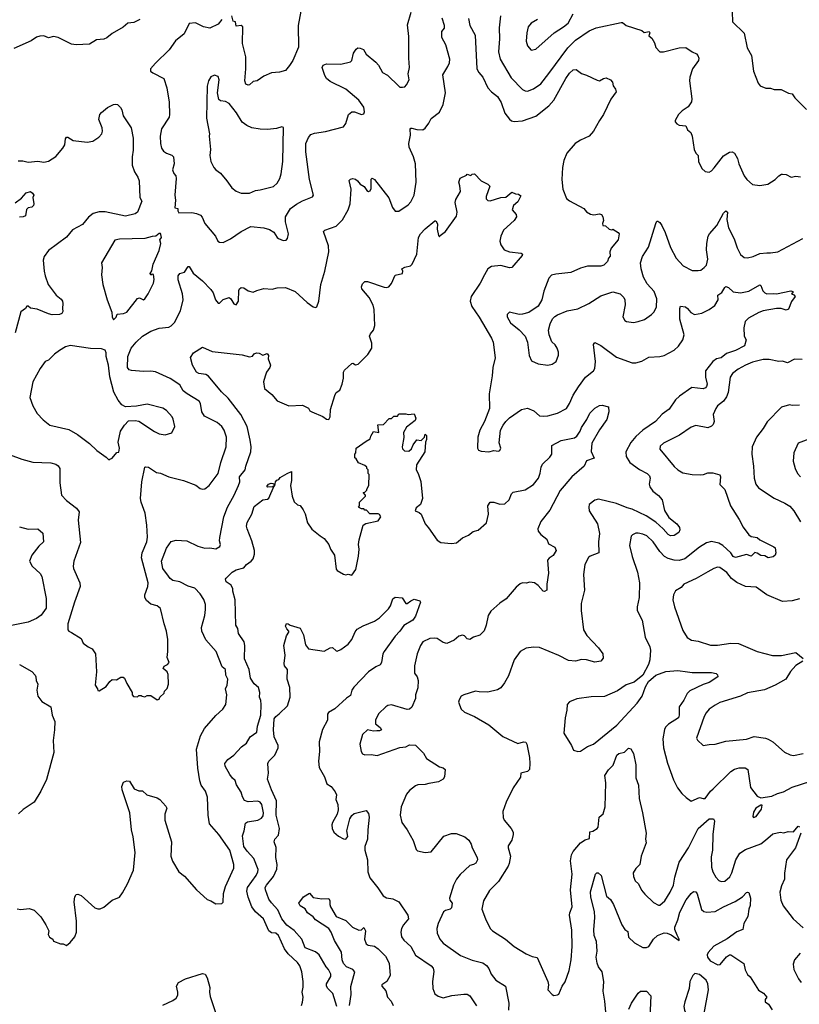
# Model space of a CAD drawing. Extents: x 1771496 to 1971148, y 471553 to 643630.
# Tile 397 of 656: x 1897135 to 1903614, y 552025 to 560203. Entities that reach past the tile are written whole.
import ezdxf

# ---------------------------------------------------------------- set-up
doc = ezdxf.new("R2010")
doc.units = 0

msp = doc.modelspace()

# ---------------------------------------------------------------- linework, layer by layer
at = {"layer": '0CON10XD'}
for points in [[(1898816.2, 560205), (1898783.6, 560166.4), (1898715, 560134), (1898662.7, 560142.7), (1898596.4, 560176.4), (1898545, 560172.5), (1898502, 560085), (1898431.5, 560028.5), (1898377.8, 559952.2), (1898265, 559843.3), (1898223.8, 559795), (1898223.3, 559775), (1898241.2, 559761.2), (1898333.3, 559715), (1898357.9, 559637.9), (1898378.3, 559518.3), (1898381.4, 559415), (1898378.6, 559395), (1898313.7, 559296.3), (1898303.3, 559235), (1898305.6, 559175), (1898312.9, 559135), (1898331.1, 559111.1), (1898355, 559094.3), (1898398.5, 559078.5), (1898413, 559063), (1898420, 559005), (1898406, 558955), (1898416.9, 558926.9), (1898431.9, 558905), (1898436.5, 558885), (1898424.4, 558745), (1898430, 558705), (1898425, 558640), (1898450, 558635), (1898450, 558615), (1898458.3, 558598.3), (1898565, 558602.5), (1898605, 558594), (1898638.3, 558578.3), (1898652.4, 558562.4), (1898675, 558510), (1898763.8, 558405), (1898782, 558365), (1898795, 558354.3), (1898825, 558351.4), (1898888.3, 558381.7), (1898975, 558443.3), (1899055.6, 558485.6), (1899165, 558473.8), (1899211.7, 558461.7), (1899248.3, 558438.3), (1899274.4, 558394.4), (1899286.2, 558385), (1899325, 558369.4), (1899349.1, 558370.9), (1899362, 558385), (1899370, 558425), (1899343.6, 558523.6), (1899344.6, 558565.4), (1899386.2, 558633.8), (1899435, 558670.6), (1899485, 558698.6), (1899568.3, 558731.7), (1899577.5, 558745), (1899544.3, 558875), (1899514.6, 559105), (1899512.2, 559175), (1899535, 559226), (1899555, 559248.6), (1899585, 559260.6), (1899676.6, 559273.4), (1899825, 559312.5), (1899845, 559340), (1899869.2, 559415), (1899895, 559438.8), (1899918.3, 559438.3), (1899975, 559416.7), (1899995, 559422.5), (1900000.7, 559439.3), (1899995.6, 559475.6), (1899955, 559536.2), (1899846.2, 559625), (1899715, 559690.8), (1899686.2, 559715), (1899670.9, 559740.9), (1899648, 559805), (1899656.7, 559825), (1899685, 559837.5), (1899805, 559834.2), (1899885, 559852), (1899896.8, 559863.2), (1899910, 559925), (1899931.3, 559958.7), (1899945, 559970), (1899965, 559968), (1899991.2, 559955), (1900016.1, 559916.1), (1900095, 559850), (1900116, 559825), (1900150, 559765), (1900193.4, 559743.4), (1900285, 559651.2), (1900295, 559644), (1900317.7, 559642.3), (1900335, 559646.2), (1900349.1, 559660.9), (1900372, 559705), (1900364.2, 559754.2), (1900375.8, 559805.8), (1900369.4, 559885), (1900370, 560065), (1900358.3, 560161.7), (1900390, 560265)], [(1899471.2, 560275), (1899450.8, 560155), (1899452.5, 559975), (1899404.3, 559865), (1899378.5, 559821.5), (1899345, 559781.2), (1899295, 559768.8), (1899227.7, 559762.3), (1899165, 559733.3), (1899110, 559695), (1899075, 559690), (1899045, 559661.2), (1899035, 559658.8), (1899015, 559666.7), (1899005.8, 559695), (1899015.6, 559795), (1899015.7, 559895), (1898987.8, 560005), (1898990, 560145), (1898975, 560155.8), (1898935, 560150), (1898930, 560185), (1898910.7, 560190.7), (1898897.5, 560235)], [(1901438, 560205), (1901386.6, 560173.4), (1901362, 560145), (1901349.4, 560095), (1901344.2, 560025), (1901356.2, 559985), (1901385, 559951.2), (1901425, 559958.8), (1901578, 560095), (1901655, 560143.1), (1901694.2, 560175), (1901735, 560250.8)], [(1903055, 560268.8), (1903058.8, 560185), (1903155, 560092.5), (1903180.7, 559970.7), (1903218, 559905), (1903233.3, 559775), (1903272.5, 559675), (1903290, 559655), (1903335, 559633.3), (1903375, 559633.3), (1903405, 559623.3), (1903463, 559623), (1903475, 559617.5), (1903525, 559593.3), (1903556.1, 559586.1), (1903577.5, 559555), (1903675, 559457.5)], [(1897055, 556588.8), (1897154.2, 556554.2), (1897245, 556528), (1897395, 556522.4), (1897435, 556510), (1897456.2, 556496.2), (1897468.2, 556475), (1897470, 556355), (1897482.5, 556255), (1897525, 556210), (1897606.6, 556146.6), (1897630, 556115), (1897620.5, 556045), (1897639.5, 555860.5), (1897585.6, 555705), (1897580, 555665), (1897582.9, 555645), (1897634.3, 555525), (1897638.6, 555495), (1897590.6, 555365), (1897535.8, 555185), (1897536.1, 555136.1), (1897543.9, 555123.9), (1897565, 555113.8), (1897645, 555062.5), (1897662.5, 555025), (1897705, 554992.7), (1897738, 554978), (1897766.6, 554936.6), (1897774.2, 554785), (1897763.6, 554676.4), (1897782.5, 554645), (1897785, 554630), (1897795, 554627.5), (1897855, 554663.3), (1897885, 554706.7), (1897905, 554722.5), (1897939.3, 554720.7), (1897975, 554742.5), (1897995, 554742.5), (1898007.5, 554735), (1898025, 554690), (1898070, 554615), (1898070, 554595), (1898081.7, 554581.7), (1898115, 554580), (1898125, 554590), (1898145, 554590), (1898153, 554583), (1898175, 554580), (1898195, 554590), (1898225, 554590), (1898277, 554553), (1898295, 554560), (1898300, 554575), (1898335, 554610), (1898340, 554625), (1898361.7, 554648.3), (1898372.5, 554685), (1898370, 554765), (1898361.2, 554785), (1898326.7, 554815), (1898336.1, 554833.9), (1898365, 554846.7), (1898376.7, 554865), (1898360, 554905), (1898366.7, 554955), (1898366.2, 555055), (1898356.7, 555125), (1898335.8, 555185), (1898305, 555312.5), (1898276.7, 555335), (1898225, 555347.1), (1898188.9, 555378.9), (1898175.5, 555405), (1898175.5, 555425), (1898200, 555495), (1898203.3, 555525), (1898148.1, 555731.9), (1898154.1, 555775.9), (1898191.5, 555865), (1898197.7, 555905), (1898192.7, 556005), (1898178.3, 556105), (1898144.7, 556195), (1898139.7, 556225), (1898149.7, 556365), (1898174.5, 556485.5), (1898185, 556490), (1898205, 556486.5), (1898271.2, 556441.2), (1898305, 556436), (1898375.9, 556405.9), (1898495.7, 556375.7), (1898597.9, 556337.9), (1898635, 556310), (1898655, 556303.3), (1898673.8, 556306.2), (1898711.2, 556335), (1898785.6, 556435), (1898805.6, 556525), (1898851.9, 556655), (1898854.4, 556735), (1898835.6, 556795), (1898815.6, 556825), (1898777.7, 556857.7), (1898670.3, 556910.3), (1898648.9, 556945), (1898638.1, 557015), (1898627.1, 557035), (1898525.8, 557095), (1898495, 557121.4), (1898465, 557168.9), (1898385, 557224.2), (1898265, 557278.1), (1898225, 557284.3), (1898165, 557281.4), (1898065, 557288.6), (1898045, 557296.2), (1898030, 557315), (1898033.1, 557405), (1898061.8, 557475), (1898104.7, 557525.3), (1898155, 557574.4), (1898225, 557616.5), (1898295, 557641.1), (1898375, 557648.1), (1898395, 557659.2), (1898422.6, 557687.4), (1898471.4, 557785), (1898494.2, 557875), (1898489.4, 557925), (1898453.5, 558043.5), (1898452, 558075), (1898465.8, 558094.2), (1898505, 558106.7), (1898535, 558152.5), (1898545, 558152.5), (1898576.8, 558096.8), (1898653.7, 558033.7), (1898723.4, 557963.4), (1898743.6, 557933.6), (1898762.5, 557875), (1898785, 557848), (1898795, 557850), (1898825, 557878.1), (1898875, 557894.4), (1898891.4, 557885), (1898915, 557842.5), (1898935, 557834), (1898954.3, 557865.7), (1898955.9, 557954.1), (1898961.7, 557968.3), (1898975, 557978.8), (1898997.5, 557975), (1899035, 557952), (1899075, 557938.8), (1899107.5, 557955), (1899165, 557971.2), (1899233.9, 557966.1), (1899274.1, 557975.9), (1899345, 557979.2), (1899425.8, 557945.8), (1899523.3, 557855), (1899575, 557817.5), (1899595, 557812.5), (1899605, 557817.5), (1899621.2, 557865), (1899637.5, 558005), (1899672.5, 558115), (1899704.1, 558275.9), (1899701.4, 558325), (1899660, 558445), (1899672.5, 558455), (1899765, 558488.1), (1899818.3, 558541.7), (1899865.3, 558624.7), (1899881.2, 558675), (1899890, 558795), (1899873.5, 558866.5), (1899885, 558880), (1899905, 558883.3), (1899925, 558878.9), (1899941.4, 558865), (1899965, 558836.2), (1899996.8, 558816.8), (1900020, 558785), (1900035, 558776.7), (1900047.5, 558782.5), (1900055, 558800), (1900055, 558877.5), (1900065, 558888), (1900085, 558876), (1900203.6, 558723.6), (1900232.2, 558642.2), (1900255, 558613.8), (1900285, 558614.2), (1900364, 558665), (1900385, 558691.2), (1900413.4, 558746.6), (1900429.5, 558855), (1900424.5, 559005), (1900408.9, 559065), (1900372.2, 559145), (1900370.6, 559175), (1900384.2, 559245), (1900380, 559295), (1900385, 559302.5), (1900395, 559303.3), (1900435, 559291.2), (1900485, 559287.5), (1900506.4, 559303.6), (1900536.7, 559345), (1900555, 559382.5), (1900624.1, 559435.9), (1900655, 559497.5), (1900673.3, 559595), (1900653.1, 559745), (1900694.5, 559815), (1900706.4, 559845), (1900709.6, 559875), (1900675.5, 559995.5), (1900644, 560055), (1900644.3, 560105.7), (1900665.9, 560134.1), (1900666.1, 560153.9), (1900647.5, 560215)], [(1898133.3, 560205), (1898085, 560180.8), (1898034.5, 560175.5), (1897995, 560140.8), (1897905, 560088), (1897858.3, 560051.7), (1897835, 560042.5), (1897775, 560035.8), (1897715, 559999.2), (1897605, 559994.4), (1897565, 560000.6), (1897455, 560054.2), (1897415, 560062.5), (1897375, 560054), (1897335, 560068), (1897303, 560067), (1897275, 560057.5), (1897231.7, 560028.3), (1897086.6, 559963.4)], [(1900866.2, 560213.8), (1900876, 560155), (1900920, 560075), (1900935.4, 559795), (1900950, 559765), (1900985, 559727.1), (1901026, 559636), (1901056.7, 559605)], [(1901130, 560235), (1901119.1, 560135), (1901123.1, 560045), (1901115.5, 559935), (1901128.9, 559875), (1901219.8, 559719.8), (1901315, 559622.5), (1901335, 559611.4), (1901355, 559610), (1901405, 559629.4), (1901465, 559671.4), (1901534.1, 559755.9), (1901690.7, 559969.3), (1901755, 560034.1), (1901869.2, 560110.8), (1901925, 560134.5), (1902135, 560180.8), (1902145, 560180), (1902174.7, 560154.7), (1902305, 560112.5), (1902325, 560096.7), (1902367.5, 560105), (1902372.5, 560095), (1902365, 560070), (1902390, 560050), (1902411.5, 560011.5), (1902421.2, 559971.2), (1902455, 559937.1), (1902485, 559936.4), (1902615, 559969.4), (1902671.7, 559971.7), (1902723.3, 559935), (1902758.7, 559918.7), (1902772, 559905), (1902780, 559885), (1902776.7, 559865), (1902725.7, 559795), (1902705.6, 559725), (1902703.1, 559695), (1902722.5, 559545), (1902718.8, 559521.2), (1902689.7, 559480.3), (1902640, 559445), (1902610, 559415), (1902582.5, 559365), (1902582.5, 559355), (1902597, 559337), (1902615, 559327.5), (1902670.7, 559320.7), (1902685, 559287.5), (1902713.3, 559265), (1902723.3, 559235), (1902740, 559125), (1902753.9, 559093.9), (1902772.5, 559075), (1902776.1, 559026.1), (1902805, 558967.5), (1902831.7, 558941.7), (1902865, 558936.7), (1902885, 558946.7), (1902907.8, 558972.2), (1902985, 559072.5), (1903035, 559104.3), (1903056.8, 559106.8), (1903075.5, 559095.5), (1903100.7, 559050.7), (1903113.1, 559005), (1903156, 558905), (1903178.8, 558875), (1903225, 558834), (1903285, 558826), (1903352.3, 558837.7), (1903413, 558877), (1903445, 558906.7), (1903465, 558920), (1903475, 558920), (1903505, 558916.7), (1903546.4, 558896.4), (1903585, 558903.8), (1903625, 558898)], [(1901056.7, 559605), (1901106.2, 559565), (1901135.3, 559515.3), (1901166.1, 559426.1), (1901205, 559377.5), (1901223.7, 559363.7), (1901245, 559357.8), (1901315, 559363.3), (1901425, 559401.9), (1901532.6, 559487.4), (1901573.5, 559535), (1901674.2, 559715.8), (1901705, 559759.2), (1901735, 559786.2), (1901759.3, 559789.3), (1901805, 559756.2), (1901845, 559743.3), (1901935, 559700), (1901955, 559696.7), (1901987.5, 559715), (1902009.5, 559719.5), (1902044, 559704), (1902061.2, 559685), (1902067.5, 559655), (1902087.5, 559625), (1902092.5, 559605), (1902047.3, 559542.7), (1901987.1, 559415), (1901954.5, 559365.5), (1901903.6, 559276.4), (1901867.5, 559235), (1901795, 559202.9), (1901751.2, 559175), (1901681.4, 559095), (1901658, 559035), (1901647.5, 558975), (1901640.8, 558875), (1901648.6, 558795), (1901679.3, 558719.3), (1901705, 558697.5), (1901822.5, 558635), (1901845, 558607.5), (1901878.3, 558588.3), (1901906.7, 558583.3), (1901955, 558590), (1901970, 558585), (1901982.5, 558565), (1901987.5, 558535), (1901978.3, 558511.7), (1901982.5, 558495), (1902005, 558490), (1902035, 558463.3), (1902055, 558457.5), (1902065, 558462.5), (1902110, 558435), (1902117.5, 558425), (1902110, 558375), (1902050, 558305), (1902040, 558275), (1902041.7, 558238.3), (1902028.3, 558221.7), (1902020, 558195), (1901990, 558165), (1901965, 558156.7), (1901855, 558156.2), (1901795, 558138.8), (1901715, 558104), (1901590.7, 558090.7), (1901555, 558080), (1901534.1, 558055.9), (1901491.2, 557948.8), (1901473.8, 557875), (1901445, 557822.5), (1901367.7, 557772.3), (1901315, 557756.2), (1901285, 557753.8), (1901205, 557772.5), (1901187.5, 557755), (1901186.7, 557735), (1901215, 557686.2), (1901287.6, 557627.6), (1901335.8, 557575), (1901354.2, 557525), (1901370, 557415), (1901388.3, 557368.3), (1901445, 557344), (1901525, 557334.2), (1901559.1, 557340.9), (1901595, 557363.3), (1901614.2, 557415.8), (1901613, 557443), (1901602, 557475), (1901585, 557503.3), (1901558.6, 557528.6), (1901536, 557585), (1901531.2, 557625), (1901542.7, 557677.3), (1901562.7, 557717.3), (1901582.7, 557737.3), (1901605, 557752), (1901683.8, 557783.8), (1901775, 557801.4), (1901866.2, 557845), (1901965, 557909.2), (1902065, 557941.4), (1902125, 557925.8), (1902156, 557895), (1902164, 557875), (1902166, 557835), (1902148.8, 557735), (1902163.3, 557705), (1902177.5, 557695), (1902235, 557688), (1902275, 557695.8), (1902326.8, 557713.2), (1902386.2, 557755), (1902406, 557775), (1902427.5, 557815), (1902429.2, 557885), (1902407.5, 557945), (1902350, 558010), (1902320.8, 558065), (1902299.2, 558135), (1902293.8, 558185), (1902312.5, 558237.5), (1902361.2, 558315), (1902420.8, 558509.2), (1902430, 558530), (1902439.3, 558529.3), (1902455, 558520), (1902472, 558495), (1902500.8, 558435), (1902545, 558310), (1902591.3, 558221.3), (1902649.5, 558159.5), (1902725, 558121.2), (1902775, 558118.8), (1902795, 558123.8), (1902825, 558143.8), (1902842, 558165), (1902853.1, 558215), (1902842.6, 558292.6), (1902844.5, 558345.5), (1902857.8, 558405), (1902867.1, 558425), (1902928.1, 558495), (1902985, 558596), (1903005, 558616), (1903017.5, 558605), (1903011.1, 558545), (1903024.5, 558475), (1903071.7, 558381.7), (1903097.4, 558307.4), (1903125, 558253.8), (1903155, 558228), (1903185, 558224), (1903230, 558235), (1903285, 558261.9), (1903345, 558266.5), (1903375, 558265.5), (1903435, 558275.6), (1903644.4, 558385.6)], [(1898975, 558761.4), (1899045, 558762.7), (1899095, 558785.5), (1899135, 558790), (1899245, 558818.1), (1899274.3, 558845), (1899296, 558884), (1899307.8, 558922.2), (1899321.1, 559025), (1899328.8, 559308.8), (1899313.6, 559313.6), (1899269.7, 559300.3), (1899195, 559291.1), (1899135, 559292.9), (1899065, 559305.5), (1899023.9, 559323.9), (1898985, 559351.4), (1898938.5, 559428.5), (1898876, 559506), (1898845, 559522.6), (1898805, 559530.6), (1898791.3, 559541.3), (1898780, 559595), (1898793.5, 559703.5), (1898785, 559732), (1898755, 559742.5), (1898725, 559730), (1898704.2, 559695), (1898692.3, 559652.3), (1898688.1, 559385), (1898714, 559255), (1898710.8, 559235), (1898720.6, 559125), (1898715.6, 559075.6), (1898724.2, 559024.2), (1898750, 558975), (1898766.7, 558955), (1898805, 558928), (1898858, 558865), (1898897, 558807), (1898935, 558780), (1898975, 558761.4)], [(1897121.7, 559031.7), (1897160.7, 559030.7), (1897205, 559018.8), (1897285, 559027.5), (1897335, 559020), (1897375, 559028.9), (1897435, 559066), (1897492.9, 559137.1), (1897510, 559165), (1897516, 559214), (1897525, 559228.8), (1897535, 559228.8), (1897578.8, 559198.8), (1897695, 559186.9), (1897743.3, 559195), (1897792.8, 559227.2), (1897817.5, 559255), (1897823, 559277), (1897820, 559305), (1897794.4, 559375), (1897800.8, 559415), (1897815, 559433.8), (1897865, 559474.2), (1897915, 559498.6), (1897935, 559502), (1897948.6, 559498.6), (1897974.1, 559474.1), (1897984.1, 559454.1), (1897994, 559405), (1898061.4, 559305), (1898079.1, 559219.1), (1898078.3, 559118.3), (1898068.8, 559065), (1898070.8, 558995), (1898088.3, 558938.3), (1898117.5, 558895), (1898128.8, 558865), (1898133.3, 558725), (1898150, 558695), (1898114.3, 558605.7), (1898095, 558590.8), (1898015, 558571.4), (1897846.8, 558606.8), (1897795, 558607.1), (1897746.4, 558593.6), (1897706.8, 558563.2), (1897656.9, 558503.1), (1897575, 558456.7), (1897525, 558395.8), (1897373.8, 558285), (1897340, 558235), (1897331.2, 558205), (1897340, 558115), (1897346.7, 558075), (1897373, 558003), (1897439.4, 557915), (1897481.3, 557881.3), (1897492, 557865), (1897493.8, 557845), (1897490, 557805), (1897495, 557780), (1897485, 557763.3), (1897465.9, 557754.1), (1897405, 557752.9), (1897375, 557759.4), (1897279.3, 557799.3), (1897225, 557808), (1897205, 557822.5), (1897195, 557822.5), (1897182.5, 557805), (1897145, 557777.5), (1897097.3, 557602.7)], [(1898404.5, 553214.5), (1898456.7, 553125), (1898505, 553090), (1898604.1, 552974.1), (1898693.3, 552895), (1898725, 552883.8), (1898765, 552858), (1898815, 552861.2), (1898825.9, 552874.1), (1898830, 552945), (1898845.9, 553004.1), (1898915.5, 553154.5), (1898914.2, 553185), (1898881.9, 553305), (1898789.2, 553435), (1898712.5, 553525), (1898702.5, 553595), (1898696.4, 553746.4), (1898678.6, 553795), (1898644.3, 553845), (1898631.3, 553881.3), (1898615.7, 553985), (1898605.8, 554144.2), (1898639.2, 554255), (1898670, 554315), (1898765, 554423.8), (1898823.8, 554475), (1898848.8, 554515), (1898858, 554595), (1898846, 554645), (1898859.2, 554675), (1898865.8, 554725), (1898849.7, 554759.7), (1898846.2, 554806.2), (1898818.8, 554828.8), (1898768, 554955), (1898683.4, 555053.4), (1898647.9, 555125), (1898645.4, 555155), (1898674.3, 555255), (1898680, 555305), (1898679.2, 555345), (1898665, 555386.7), (1898634, 555435), (1898590.5, 555480.5), (1898535, 555497.5), (1898465, 555532.9), (1898406.7, 555545), (1898385, 555562), (1898372.2, 555582.2), (1898324.4, 555645), (1898313.1, 555705), (1898355, 555813.8), (1898395, 555869.6), (1898435, 555880), (1898525, 555875.6), (1898615, 555830.6), (1898675, 555814.5), (1898715.5, 555815.5), (1898765, 555807.1), (1898797.5, 555827.5), (1898804.2, 555845), (1898796.7, 555875), (1898797.6, 555902.4), (1898832.5, 556075), (1898862.5, 556155), (1898917.1, 556252.9), (1898954.5, 556335), (1898963.5, 556365), (1898962.2, 556405), (1899009.5, 556465), (1899013.5, 556495), (1899056.4, 556615), (1899058.5, 556655), (1899050.5, 556710.5), (1899024.6, 556825), (1898973.6, 556923.6), (1898869.2, 557059.2), (1898812.6, 557112.6), (1898705, 557242.5), (1898683.3, 557255), (1898625, 557264.4), (1898604.2, 557275), (1898571.4, 557335), (1898553.6, 557396.4), (1898580, 557435), (1898655, 557482.5), (1898735.8, 557445.8), (1898985, 557420), (1899045, 557402), (1899070.7, 557409.3), (1899085, 557426.7), (1899103.6, 557436.4), (1899125, 557433.3), (1899155, 557416.7), (1899191.7, 557431.7), (1899202.5, 557415), (1899200, 557385), (1899218.8, 557335), (1899213.8, 557315), (1899186, 557275), (1899175, 557242.5), (1899161.2, 557195), (1899168.8, 557138.8), (1899229.7, 557089.7), (1899275, 557036.2), (1899373, 556997), (1899485, 557000), (1899535, 556976.2), (1899547.5, 556955), (1899562.5, 556945), (1899655, 556906.7), (1899685, 556883.8), (1899705, 556883.3), (1899715.8, 556905), (1899718.1, 556965), (1899755, 557082.5), (1899764.2, 557105.8), (1899796.2, 557125), (1899815.8, 557175), (1899825.7, 557224.3), (1899825.7, 557274.3), (1899835, 557293.3), (1899895, 557346.7), (1899905, 557350), (1899927, 557337), (1899947.3, 557342.7), (1900028.3, 557421.7), (1900062, 557475), (1900062.9, 557515), (1900042.5, 557575), (1900050.8, 557595), (1900076.9, 557625), (1900086.2, 557663.8), (1900081.2, 557795), (1900072, 557832), (1900039.5, 557895), (1899978.8, 557968.8), (1899975.4, 557985), (1899985, 558008.9), (1900005, 558027.5), (1900025, 558029.4), (1900165, 557981.2), (1900185, 557978.8), (1900202.5, 557985), (1900225, 558013.3), (1900255, 558080), (1900316.1, 558093.9), (1900320, 558115), (1900312.5, 558135), (1900335, 558147.5), (1900382.5, 558157.5), (1900397, 558173), (1900435.8, 558255), (1900448.5, 558395), (1900465.6, 558425), (1900505, 558465.7), (1900585, 558531.2), (1900595, 558533.3), (1900607.3, 558507.3), (1900604.3, 558464.3), (1900615, 558410), (1900625, 558400), (1900630, 558410), (1900675, 558444.3), (1900765, 558570), (1900770, 558605), (1900754.5, 558685), (1900761.2, 558708.8), (1900798.6, 558775), (1900792.4, 558822.4), (1900786, 558855), (1900795, 558887.5), (1900848.3, 558911.7), (1900855, 558920), (1900885, 558910), (1900895, 558920), (1900915, 558922.5), (1900970, 558865), (1901027, 558837), (1901041.7, 558821.7), (1901011.2, 558735), (1901012.5, 558715), (1901025, 558702.5), (1901045, 558700), (1901135, 558726), (1901175, 558728.8), (1901225, 558770), (1901255, 558757.5), (1901280, 558755), (1901299.3, 558739.3), (1901275, 558690), (1901239.3, 558660.7), (1901227.5, 558625), (1901260, 558585), (1901263.8, 558565), (1901244, 558535), (1901155, 558454), (1901132.5, 558405), (1901126.5, 558365), (1901132.8, 558332.8), (1901162.8, 558292.8), (1901205, 558274.4), (1901304, 558264), (1901313.3, 558255), (1901310, 558245), (1901224.2, 558145.8), (1901205, 558142.9), (1901135, 558161.5), (1901055.5, 558154.5), (1901025, 558132.5), (1900997.3, 558082.7), (1900963.3, 558015), (1900887.1, 557905), (1900879.2, 557865), (1900891.7, 557821.7), (1900952.9, 557732.9), (1901056.6, 557556.6), (1901070, 557525), (1901085.7, 557395), (1901068.6, 557315), (1901063.1, 557245), (1901037.1, 557095), (1901038.6, 556975), (1900999.2, 556865), (1900958.1, 556795), (1900942.5, 556735), (1900941.2, 556645), (1900948.3, 556628.3), (1900969.3, 556619.3), (1901035, 556612.5), (1901075, 556623.8), (1901115, 556618.8), (1901126.7, 556625), (1901133.3, 556645), (1901119.2, 556689.2), (1901132, 556795), (1901153.4, 556836.6), (1901175, 556866.2), (1901206.7, 556895), (1901305, 556965.8), (1901355, 556976.7), (1901407.5, 556955), (1901454.1, 556914.1), (1901485, 556911.2), (1901525, 556914), (1901605, 556934.3), (1901680, 556975), (1901705.4, 557014.6), (1901735.6, 557085), (1901779.2, 557155), (1901836.7, 557235), (1901904, 557286), (1901914, 557305), (1901921.4, 557365), (1901904.2, 557505.8), (1901915, 557523.3), (1901965, 557497.5), (1902095, 557400), (1902224.3, 557354.3), (1902255.8, 557354.2), (1902305, 557365.8), (1902365, 557400.6), (1902455, 557406.7), (1902490, 557415), (1902575, 557459.4), (1902609.1, 557490.9), (1902647.3, 557545), (1902657.5, 557585), (1902622.1, 557715), (1902620.6, 557805), (1902627.1, 557822.9), (1902667.6, 557817.6), (1902685.4, 557805.4), (1902712.2, 557772.2), (1902744.5, 557754.5), (1902805, 557764.5), (1902865, 557795.6), (1902910.9, 557829.1), (1902939.2, 557875), (1902937.5, 557915), (1902971.7, 557938.3), (1902995, 557980), (1903005, 557986.7), (1903025, 557980), (1903065, 557944), (1903125, 557935.8), (1903195, 557949.2), (1903285, 558000), (1903295.8, 557995.8), (1903312.1, 557952.1), (1903326.7, 557935), (1903345, 557927.1), (1903398.9, 557928.9), (1903425, 557926.9), (1903545, 557950), (1903560, 557945), (1903560, 557935), (1903550, 557925), (1903568.3, 557918.3), (1903580, 557905), (1903548.8, 557861.2), (1903525, 557797.5), (1903505, 557791.2), (1903464.3, 557804.3), (1903425.7, 557805.7), (1903315, 557785.6), (1903277.6, 557772.4), (1903191.2, 557725), (1903164.3, 557695), (1903154, 557645), (1903155.8, 557575), (1903172.5, 557545), (1903160, 557495), (1903083.8, 557455), (1903008.3, 557431.7), (1902965, 557395.7), (1902925, 557385.7), (1902895.7, 557365), (1902834.6, 557285.4), (1902833.8, 557235), (1902847.5, 557175), (1902844.4, 557155.6), (1902835.8, 557144.2), (1902815, 557138), (1902722, 557148), (1902617.5, 557077.5), (1902584.4, 557045), (1902533.1, 556966.9), (1902475, 556925.6), (1902420, 556865), (1902315.3, 556794.7), (1902255, 556741.9), (1902215, 556690.8), (1902171.9, 556615), (1902174.5, 556574.5), (1902204.7, 556524.7), (1902285, 556468.1), (1902348.8, 556435), (1902368.8, 556415), (1902374, 556395), (1902365.7, 556345), (1902371.7, 556321.7), (1902396.2, 556286.2), (1902445, 556251.9), (1902475.6, 556215), (1902495, 556126.7), (1902528.7, 556068.7), (1902597.5, 556015), (1902617.5, 555985), (1902622.5, 555965), (1902612.5, 555945), (1902575, 555918), (1902545, 555916), (1902525, 555928), (1902484.1, 555974.1), (1902421.7, 556028.3), (1902342.9, 556082.9), (1902226.4, 556136.4), (1902185, 556147.3), (1902095.7, 556184.3), (1901945, 556219.2), (1901915, 556211.2), (1901868.8, 556175), (1901863.8, 556155), (1901868.8, 556125), (1901936.8, 556016.8), (1901954.2, 555935), (1901944.3, 555865), (1901948.8, 555775), (1901875, 555745.8), (1901862, 555735), (1901833.2, 555676.8), (1901820, 555595), (1901828.6, 555465), (1901800.8, 555355), (1901801.4, 555295), (1901821.4, 555135), (1901847.6, 555087.6), (1901945.8, 554985), (1901981.2, 554935), (1901985, 554900), (1901965, 554876.2), (1901914.3, 554865.7), (1901845, 554885.7), (1901805, 554890), (1901755, 554876), (1901695, 554879.2), (1901615, 554923.1), (1901455, 554987.5), (1901405, 554990.8), (1901345, 554983.3), (1901295, 554956.2), (1901243.4, 554886.6), (1901197.2, 554752.8), (1901165.4, 554694.6), (1901135, 554654.2), (1901105, 554638), (1901025, 554616.7), (1900955, 554618.8), (1900923.3, 554626.7), (1900825, 554596.2), (1900805, 554583.3), (1900787.1, 554555), (1900783.1, 554535), (1900805, 554476.7), (1900831.7, 554451.7), (1900915, 554415.8), (1901035.5, 554345.5), (1901150.3, 554250.3), (1901275, 554192), (1901323.6, 554203.6), (1901340.7, 554200.7), (1901350, 554185), (1901370.8, 554075), (1901376.1, 554023.9), (1901372.5, 553975), (1901355, 553958.8), (1901301.2, 553945), (1901297.7, 553912.3), (1901235, 553823.3), (1901178, 553705), (1901151.2, 553625), (1901152, 553575), (1901162, 553555), (1901220, 553485), (1901236, 553455), (1901237.5, 553435), (1901225, 553386.7), (1901195, 553340), (1901194.3, 553325), (1901214.4, 553255), (1901202.7, 553195), (1901195, 553172), (1901114.5, 553045.5), (1901038.7, 552971.3), (1900990, 552885), (1900975.8, 552815), (1901006.2, 552735), (1901046.2, 552655), (1901065.7, 552635.7), (1901174, 552565), (1901245.6, 552505.6), (1901345, 552444), (1901395, 552420.8), (1901435, 552412.5), (1901523.8, 552215), (1901528.8, 552185), (1901523.3, 552145), (1901560, 552105), (1901575, 552097.5), (1901605, 552102.5), (1901615, 552110), (1901643.3, 552175), (1901667.7, 552212.3), (1901701.2, 552305), (1901717.5, 552395), (1901728, 552505), (1901725, 552640), (1901704, 552765), (1901706.2, 552785), (1901726.7, 552835), (1901711.5, 552975), (1901727.5, 553105), (1901713.9, 553215), (1901720.9, 553265), (1901735.7, 553295), (1901797.3, 553365), (1901835, 553390.4), (1901869.4, 553400.6), (1901873, 553457), (1901898.3, 553461.7), (1901935, 553484.2), (1901943.7, 553496.3), (1901951.5, 553578.5), (1901985, 553606.7), (1902000.9, 553665), (1902005.6, 553865), (1901998, 553925), (1902027.6, 553972.4), (1902067.8, 554012.2), (1902099.2, 554095), (1902115, 554108.6), (1902160.9, 554119.1), (1902195, 554152.5), (1902215, 554147.5)], [(1897097.6, 558682.4), (1897149.3, 558720.7), (1897190, 558765), (1897225, 558776.7), (1897243, 558763), (1897252.5, 558745), (1897243.3, 558725), (1897253.8, 558675), (1897250.7, 558659.3), (1897235, 558646.7), (1897205, 558640), (1897192.7, 558627.3), (1897182.5, 558575), (1897165, 558566.2), (1897135, 558564)], [(1897915, 557710), (1897937.5, 557732.5), (1897945, 557757.5), (1897997.7, 557762.3), (1898025, 557773.3), (1898115, 557886.2), (1898131.7, 557891.7), (1898165, 557877.5), (1898175, 557883.3), (1898203.8, 557925), (1898247.1, 558015), (1898252, 558045), (1898247, 558087), (1898235, 558090), (1898225, 558080), (1898220, 558095), (1898232.5, 558117.5), (1898245, 558173.8), (1898295.6, 558285), (1898308.1, 558345), (1898298.8, 558375), (1898313.8, 558395), (1898309.3, 558419.3), (1898305, 558427.5), (1898295, 558426.7), (1898265.8, 558404.2), (1898235, 558402.9), (1898175, 558386.9), (1897965, 558380), (1897925, 558373.3), (1897814.4, 558185), (1897820.8, 558145), (1897816, 558085), (1897826, 558005), (1897862, 557875), (1897902, 557775), (1897903.9, 557733.9), (1897915, 557710)], [(1897875, 556547.5), (1897885, 556552.5), (1897905, 556562.5), (1897941.7, 556608.3), (1897958.8, 556611.2), (1897963.8, 556645), (1897954.2, 556695), (1897974.2, 556785), (1898005.6, 556834.4), (1898038.8, 556871.2), (1898095, 556874), (1898125, 556867.5), (1898255, 556782), (1898295, 556764), (1898345, 556753.8), (1898399.3, 556770.7), (1898423.3, 556825), (1898411.2, 556885), (1898401.2, 556905), (1898356.6, 556956.6), (1898325, 556977.5), (1898195, 557010), (1898105, 556994.2), (1898015, 556986.7), (1897985, 557003.3), (1897952.4, 557042.4), (1897919.1, 557109.1), (1897885.8, 557235.8), (1897873.1, 557335), (1897854, 557405), (1897853.3, 557435), (1897845, 557457.5), (1897815, 557468.8), (1897725, 557470.8), (1897555, 557495.8), (1897515, 557486), (1897465.6, 557454.4), (1897424.5, 557425.5), (1897375, 557376), (1897348, 557365), (1897304.5, 557305.5), (1897245.7, 557195), (1897219.4, 557065), (1897245.6, 556995), (1897281.8, 556931.8), (1897329.4, 556879.4), (1897384.5, 556834.5), (1897545, 556800), (1897616.6, 556756.6), (1897714.3, 556684.3), (1897776.1, 556626.1), (1897855, 556570), (1897875, 556547.5)], [(1903638.8, 557381.2), (1903575, 557383.3), (1903515, 557353.3), (1903475, 557366), (1903443.2, 557363.2), (1903365, 557380.5), (1903315, 557380.9), (1903225, 557359.6), (1903168, 557335), (1903105, 557300.6), (1903059.4, 557265), (1903039.4, 557235), (1903024, 557106), (1903009.3, 557070.7), (1902985.3, 557034.7), (1902935.3, 556994.7), (1902920, 556975), (1902898.1, 556925), (1902905.5, 556864.5), (1902898.3, 556841.7), (1902885, 556825.8), (1902855, 556813.1), (1902755, 556832.5), (1902715, 556820), (1902617.5, 556752.5), (1902485, 556685.6), (1902459.1, 556660.9), (1902454.2, 556635), (1902575, 556491.4), (1902603.9, 556463.9), (1902645, 556440), (1902725, 556425.8), (1902793.5, 556423.5), (1902817.5, 556425), (1902855, 556438.6), (1902895, 556439.4), (1902952.7, 556422.7), (1902960, 556405), (1902952.7, 556342.7), (1902995, 556301.2), (1903043.1, 556165), (1903115, 556052), (1903146.8, 555986.8), (1903195, 555923.8), (1903215, 555911.2), (1903265, 555903.3), (1903285, 555883.8), (1903402.5, 555825), (1903412.5, 555815), (1903418.8, 555775), (1903413.3, 555755), (1903397.7, 555742.3), (1903370, 555735), (1903355, 555734.4), (1903328.6, 555748.6), (1903295, 555753.8), (1903265, 555772.5), (1903245, 555777.1), (1903215, 555746.7), (1903175, 555760.6), (1903083.3, 555735), (1903065.7, 555745), (1903045, 555774.4), (1902978.9, 555835), (1902945, 555853.8), (1902885, 555869.1), (1902843.3, 555856.7), (1902785, 555821.9), (1902664.1, 555725.9), (1902615, 555711.3), (1902575, 555714), (1902525, 555726.9), (1902494.7, 555744.7), (1902455.6, 555785), (1902398.6, 555865), (1902347.5, 555915), (1902315, 555930), (1902275, 555937.8), (1902255, 555937.1), (1902226.7, 555925), (1902217.7, 555912.3), (1902204.3, 555835), (1902225.8, 555745), (1902270, 555615), (1902285.6, 555525), (1902284.4, 555405), (1902266, 555325), (1902266.2, 555295), (1902307.1, 555215), (1902334.3, 555075), (1902372.9, 554995), (1902378.9, 554965), (1902373.2, 554886.8), (1902362.1, 554847.9), (1902315, 554757.5), (1902240.7, 554699.3), (1902175, 554678), (1902102.7, 554627.3), (1901995, 554582), (1901885, 554577.5), (1901765, 554561.4), (1901703.4, 554536.6), (1901686, 554515), (1901683, 554467), (1901668, 554405), (1901656.7, 554276.7), (1901720, 554175), (1901737, 554137), (1901775, 554123.3), (1901795, 554127.5), (1901855, 554166.2), (1901905, 554186.7), (1902096.9, 554343.1), (1902267.1, 554525), (1902307.1, 554585), (1902337, 554663), (1902362, 554705), (1902422, 554758), (1902505, 554788.9), (1902605, 554796.7), (1902685, 554785.5), (1902725, 554780), (1902885, 554781.4), (1902923.6, 554773.6), (1902935, 554760), (1902936.7, 554745), (1902865, 554697.1), (1902815, 554680), (1902705, 554627.1), (1902682.8, 554607.2), (1902655, 554552), (1902616.7, 554495), (1902616.2, 554425), (1902610.5, 554405), (1902528.5, 554351.5), (1902503.6, 554326.4), (1902493.2, 554306.8), (1902479.7, 554230.3), (1902484.5, 554154.5), (1902518.7, 554028.7), (1902568.3, 553888.3), (1902603, 553823), (1902636.7, 553775), (1902675, 553743.3), (1902715, 553713.3), (1902785, 553742), (1902815, 553733.3), (1902833.3, 553735), (1902875, 553793.8), (1902899.2, 553815), (1903045, 553958.6), (1903075, 553978.1), (1903115, 553990), (1903165, 553987.5), (1903185.6, 553975.6), (1903208, 553825), (1903264.1, 553754.1), (1903295, 553740), (1903387, 553753), (1903433.4, 553776.6), (1903481.7, 553788.3), (1903555, 553828.1), (1903711.1, 553878.9)], [(1900115, 556040.9), (1900137.5, 556075), (1900125, 556092.5), (1900115, 556097.5), (1900045, 556100), (1900018.3, 556128.3), (1900005, 556130), (1899995, 556140), (1899975, 556140), (1899950, 556155), (1899960, 556165), (1899960, 556195), (1900010, 556245), (1900010, 556255), (1899990, 556275), (1900005, 556280), (1900020, 556295), (1900020, 556305), (1900037, 556333), (1900040, 556425), (1900030, 556435), (1900030, 556465), (1900020, 556475), (1900020, 556485), (1900005, 556500), (1899951.7, 556521.7), (1899932.5, 556555), (1899920, 556565), (1899920, 556595), (1899930, 556605), (1899932.5, 556645), (1900015, 556703.3), (1900049.3, 556720.7), (1900052.5, 556745), (1900075, 556782.5), (1900120, 556775), (1900111.7, 556838.3), (1900158.3, 556841.7), (1900205, 556890), (1900225, 556890), (1900245, 556910), (1900275, 556910), (1900285, 556930), (1900345, 556930), (1900365, 556922.5), (1900415, 556930), (1900427, 556893), (1900422.5, 556875), (1900350.3, 556819.7), (1900323.8, 556775), (1900326.8, 556733.2), (1900313.8, 556655), (1900318, 556638), (1900332, 556622), (1900369.5, 556620.5), (1900392.3, 556637.7), (1900405, 556672.5), (1900435, 556712.5), (1900471.7, 556708.3), (1900500, 556735), (1900505, 556760), (1900515, 556750), (1900517, 556717), (1900507.5, 556695), (1900503.3, 556615), (1900432.5, 556505), (1900430, 556465), (1900446.7, 556433.3), (1900467.7, 556367.7), (1900483.3, 556225), (1900466.7, 556175), (1900430.7, 556149.3), (1900422.5, 556125), (1900455, 556110.6), (1900470.6, 556095), (1900504.3, 556015), (1900533.8, 555983.8), (1900605, 555881.2), (1900635, 555860), (1900725, 555851.2), (1900765, 555858.8), (1900815, 555898.8), (1900865, 555921.2), (1900905, 555953.3), (1900945, 555963.3), (1901015, 556023.3), (1901030, 556095), (1901025.8, 556165), (1901045, 556196.2), (1901075, 556195.7), (1901125, 556178), (1901168.3, 556181.7), (1901204, 556215), (1901222.5, 556265), (1901235, 556278), (1901335, 556298.9), (1901405, 556343.3), (1901445.7, 556394.3), (1901462.1, 556437.9), (1901468.7, 556485), (1901478.8, 556511.2), (1901541.9, 556568.1), (1901558.9, 556595), (1901557.5, 556665), (1901635, 556706.5), (1901745, 556730.8), (1901766.2, 556745), (1901794.4, 556785), (1901805, 556816), (1901848.3, 556881.7), (1901874.2, 556935), (1901915, 556976.7), (1901955, 556997.5), (1901975, 557000), (1902028.3, 556988.3), (1902032.5, 556945), (1902015, 556882.5), (1901953.6, 556796.4), (1901891.4, 556685), (1901884.4, 556615.6), (1901908.3, 556561.7), (1901845, 556540), (1901826.7, 556495), (1901723.1, 556406.9), (1901627.4, 556292.6), (1901539.9, 556130.1), (1901465.6, 556035), (1901441.2, 555975), (1901443.8, 555955), (1901465, 555927.5), (1901515, 555887.5), (1901528.8, 555848.8), (1901581.7, 555821.7), (1901593.8, 555795), (1901568.3, 555751.7), (1901535, 555731.2), (1901522.9, 555715), (1901530, 555605), (1901516.9, 555515), (1901517.5, 555465), (1901496.1, 555453.9), (1901485, 555456.2), (1901444.2, 555504.2), (1901415, 555526.7), (1901375, 555532.5), (1901345, 555523.3), (1901315, 555526.2), (1901295, 555516.2), (1901261.7, 555488.3), (1901178.3, 555391.7), (1901125, 555356), (1901049.7, 555290.3), (1901029.2, 555255), (1901012.5, 555175), (1900994.5, 555125.5), (1900958.8, 555091.2), (1900905.8, 555075), (1900875, 555054.4), (1900855, 555059.4), (1900831.2, 555085), (1900815, 555090), (1900785, 555081.9), (1900745, 555048.1), (1900685, 555022.5), (1900655, 555029.4), (1900605, 555062.9), (1900585, 555066.9), (1900545, 555063.1), (1900484.3, 555035), (1900465, 555006.2), (1900437.8, 554935), (1900415.6, 554835), (1900415.4, 554775), (1900437.8, 554745), (1900447.2, 554715), (1900445.4, 554654.6), (1900423.8, 554595), (1900425.8, 554565), (1900395, 554493.3), (1900375, 554476.2), (1900355, 554474.4), (1900225, 554511.9), (1900195, 554506.5), (1900177.5, 554495), (1900120.8, 554439.2), (1900091.7, 554388.3), (1900093.4, 554353.4), (1900130.8, 554325), (1900142.5, 554305), (1900125, 554296), (1900103.5, 554296.5), (1900075, 554294.5), (1900025, 554303.6), (1899983.1, 554265), (1899962.5, 554185), (1899972, 554125), (1899985, 554103.8), (1900005, 554096), (1900055, 554100), (1900105, 554091.4), (1900295, 554158.6), (1900345.7, 554164.3), (1900375, 554178.8), (1900425, 554175.8), (1900491.3, 554111.3), (1900515, 554066), (1900625, 553996.7), (1900655, 553990), (1900672.5, 553975), (1900666.7, 553915), (1900653.9, 553896.1), (1900635, 553883.8), (1900615, 553873.8), (1900535, 553860), (1900505, 553849.2), (1900445, 553848), (1900425, 553840), (1900375, 553800), (1900351.2, 553768.8), (1900306.7, 553665), (1900298, 553595), (1900312, 553535), (1900356.2, 553475), (1900405.9, 553385.9), (1900429.3, 553309.3), (1900440.5, 553300.5), (1900506.1, 553286.1), (1900555, 553292), (1900659.3, 553420.7), (1900725, 553443.3), (1900763, 553443), (1900835, 553416.7), (1900867.5, 553387.5), (1900888.6, 553355), (1900896, 553325), (1900938, 553245), (1900940.8, 553225), (1900925, 553196.2), (1900907.5, 553185), (1900875, 553177.5), (1900796.2, 553103.8), (1900765.6, 553065), (1900740.6, 553015), (1900707.5, 552905), (1900709.1, 552889.1), (1900728.5, 552865), (1900725, 552826.7), (1900712, 552815), (1900675.4, 552804.6), (1900658.5, 552791.5), (1900612.9, 552695), (1900602.5, 552655), (1900604.3, 552614.3), (1900626.8, 552566.8), (1900655, 552531.2), (1900798.8, 552428.8), (1900895, 552390.8), (1900985, 552370), (1901015.9, 552345.9), (1901035, 552322.5), (1901053.8, 552275), (1901091.2, 552225), (1901172.9, 552175), (1901199.1, 552035), (1901197.3, 551975)], [(1903615, 557002.5), (1903555, 556999.2), (1903533.9, 557003.9), (1903465.9, 556984.1), (1903348.3, 556861.7), (1903315, 556806.7), (1903257.5, 556735), (1903221.4, 556655), (1903220, 556595), (1903234.3, 556495.7), (1903238.1, 556395), (1903252, 556345), (1903275, 556313.8), (1903405, 556227.5), (1903495, 556188), (1903535, 556162), (1903567.5, 556125), (1903623.6, 556033.6)], [(1903715, 556727.5), (1903605, 556686.7), (1903568, 556605), (1903562.5, 556535), (1903580, 556475), (1903600, 556435), (1903625, 556406)], [(1899476.7, 552013.3), (1899486.4, 552043.6), (1899490, 552085), (1899483.3, 552125), (1899491.7, 552168.3), (1899492, 552215), (1899480, 552295), (1899463.1, 552345), (1899445, 552371.4), (1899366.9, 552445), (1899335.9, 552485.9), (1899286.7, 552595), (1899265, 552614.4), (1899229.1, 552619.1), (1899205.3, 552635.3), (1899161.2, 552735), (1899095, 552793.6), (1899065.4, 552835), (1899034.6, 552915), (1899023.4, 552965), (1899028.4, 552995), (1899099.6, 553095), (1899114.5, 553125), (1899116.5, 553145), (1899081.5, 553235), (1899025, 553295.6), (1898999.2, 553335), (1898988.2, 553425), (1899002.2, 553465), (1899012.1, 553527.9), (1899028.5, 553541.5), (1899115, 553554.3), (1899145, 553570.8), (1899158.7, 553591.3), (1899162.9, 553615), (1899148.9, 553685), (1899135, 553702.5), (1899115, 553712.5), (1899035, 553705.8), (1899005, 553718.8), (1898986.7, 553746.7), (1898977, 553787), (1898937.7, 553847.7), (1898926.5, 553885), (1898902.7, 553902.7), (1898882.9, 553932.9), (1898843.4, 554003.4), (1898839.8, 554025), (1898865, 554058.4), (1898916.1, 554093.9), (1898977.4, 554162.6), (1899020, 554195), (1899050, 554245), (1899107.1, 554285), (1899112.3, 554335), (1899138.4, 554425), (1899141.7, 554515), (1899138.9, 554548.9), (1899128.1, 554575), (1899132.2, 554615), (1899119.6, 554655), (1899085, 554686.7), (1899053.4, 554735), (1899042.9, 554805), (1899004.1, 554895), (1899005.4, 555005.4), (1899000.4, 555035), (1898954.2, 555105), (1898948, 555145), (1898930.8, 555175), (1898925.6, 555385), (1898905.8, 555455), (1898905.5, 555475.5), (1898892, 555505), (1898851.2, 555535), (1898846.2, 555555), (1898850, 555565), (1898902.5, 555615), (1898935, 555632.5), (1898998.7, 555651.3), (1899021.3, 555678.7), (1899060, 555705), (1899076.1, 555723.9), (1899086.7, 555765), (1899086, 555795), (1899064.4, 555875), (1899025.6, 555975), (1899020.6, 555995), (1899025, 556027.5), (1899065.8, 556095), (1899085, 556158.8), (1899155, 556213.8), (1899195, 556220.8), (1899205, 556228), (1899250, 556330), (1899238.3, 556321.7), (1899195, 556320), (1899190, 556325), (1899202.9, 556345), (1899225, 556352.5), (1899240, 556350), (1899250, 556345), (1899250, 556330), (1899255, 556330), (1899262.5, 556365), (1899271.7, 556378.3), (1899290, 556385), (1899300, 556400), (1899357.5, 556435), (1899395, 556450), (1899393.8, 556375), (1899386.7, 556335), (1899398.8, 556245), (1899415, 556197.5), (1899445, 556173.3), (1899465, 556167.5), (1899492.3, 556132.3), (1899508.3, 556098.3), (1899528, 556025), (1899562.7, 555972.7), (1899632.5, 555915), (1899666.2, 555895), (1899703.8, 555845), (1899718, 555805), (1899751.2, 555755), (1899765, 555640), (1899775, 555627.5), (1899825, 555597.5), (1899845, 555593.3), (1899865, 555597.5), (1899895, 555590), (1899927.5, 555635), (1899951.7, 555748.3), (1899955.8, 555805), (1899950.8, 555845), (1899956.8, 555883.2), (1899989.4, 556005), (1900010.8, 556019.2), (1900115, 556040.9)], [(1897135, 555989.4), (1897205, 555970), (1897286.7, 555975), (1897327.3, 555937.3), (1897333.3, 555865), (1897295, 555828.8), (1897235, 555756.2), (1897217.5, 555705), (1897238, 555665), (1897305, 555602), (1897319.3, 555579.3), (1897354.4, 555395), (1897355, 555314), (1897315, 555257.1), (1897275, 555228.9), (1897205, 555199.1), (1897025, 555162)], [(1903615, 555392.7), (1903555, 555375.4), (1903475, 555371.1), (1903345, 555426.2), (1903255, 555488.5), (1903166.3, 555496.3), (1903095, 555527.7), (1903051.5, 555561.5), (1903011, 555611), (1902955, 555654.3), (1902935, 555655.7), (1902905, 555645.6), (1902853.8, 555616.2), (1902758, 555562), (1902655.7, 555514.3), (1902632.4, 555487.6), (1902585, 555458.8), (1902568, 555425), (1902564.3, 555384.3), (1902577.1, 555325), (1902645, 555130), (1902681.3, 555071.3), (1902718.1, 555048.1), (1902775, 555040.8), (1902875, 555008.1), (1902935, 555007.8), (1903045, 555025.6), (1903110.3, 555020.3), (1903265.4, 554955.4), (1903391.7, 554921.7), (1903465, 554921.1), (1903585, 554945.6), (1903645.7, 554895.7)], [(1900126.7, 555235), (1900200.5, 555309.5), (1900216, 555335), (1900235, 555392.5), (1900255, 555407.5), (1900315, 555400), (1900345, 555353.3), (1900355, 555353.3), (1900385, 555376.7), (1900415, 555390), (1900460, 555375), (1900467.5, 555365), (1900425, 555250), (1900401.2, 555215), (1900328, 555172), (1900295.8, 555125), (1900255, 555083.8), (1900164.2, 554955), (1900154.2, 554935), (1900142.5, 554865), (1900130, 554845), (1900095, 554828.6), (1900034.6, 554785.4), (1899911.5, 554658.5), (1899895.6, 554634.4), (1899885, 554590), (1899851.2, 554568.8), (1899755, 554480), (1899702.3, 554447.7), (1899694, 554435), (1899693.8, 554385), (1899652.3, 554307.7), (1899624.4, 554205.6), (1899625.6, 554125), (1899617.5, 554045), (1899625, 553992.5), (1899668, 553915), (1899687.5, 553855), (1899725, 553832.5), (1899758.3, 553788.3), (1899768, 553765), (1899763.8, 553725), (1899780, 553685), (1899780.7, 553639.3), (1899773.3, 553605), (1899734, 553535), (1899728.8, 553515), (1899732, 553485), (1899746.7, 553455), (1899785, 553420.8), (1899825, 553400), (1899845, 553396.2), (1899862.6, 553417.4), (1899854.3, 553465), (1899880, 553565), (1899895, 553593.3), (1899915, 553610), (1900015, 553633.3), (1900035, 553610), (1900038.3, 553578.3), (1900027.8, 553475), (1900026.9, 553395), (1900003.3, 553335), (1900002.5, 553305), (1900026.5, 553225), (1900028.5, 553125), (1900045, 553074), (1900111.7, 552991.7), (1900155, 552925.7), (1900185, 552907.8), (1900235, 552900), (1900285, 552875.5), (1900362.1, 552765), (1900365.8, 552734.2), (1900324.7, 552685.3), (1900309.1, 552655), (1900303.5, 552625), (1900307.8, 552585), (1900327.4, 552557.4), (1900386.9, 552505), (1900424.1, 552434.1), (1900555.8, 552345), (1900572.9, 552325), (1900577.8, 552297.8), (1900565.5, 552215), (1900569.5, 552155), (1900585, 552112.5), (1900612.5, 552092.5), (1900655, 552078.9), (1900727.3, 552097.3), (1900825, 552107.5), (1900855, 552107.5), (1900875.7, 552095), (1900931.7, 552011.7)], [(1899771.8, 552005), (1899736.5, 552115), (1899695.4, 552155.4), (1899683.8, 552175), (1899684.8, 552195.2), (1899721.9, 552255), (1899720, 552275), (1899702.8, 552312.8), (1899682.5, 552335), (1899625, 552434.3), (1899595, 552459.4), (1899508.8, 552495), (1899480.6, 552565), (1899417.2, 552637.2), (1899355, 552682.9), (1899312.7, 552735), (1899279.5, 552809.5), (1899227.3, 552867.3), (1899207.2, 552897.2), (1899177.8, 552975), (1899176.4, 552995), (1899185.5, 553015), (1899243.3, 553086.7), (1899271.7, 553148.3), (1899274.7, 553185), (1899263.2, 553245), (1899267.4, 553327.4), (1899250.5, 553375), (1899256.7, 553395), (1899285, 553430), (1899293.3, 553485), (1899267.3, 553595), (1899270, 553715), (1899228.1, 553805), (1899195.5, 553895.5), (1899202.5, 553945), (1899198.2, 554025), (1899206.9, 554043.1), (1899256.7, 554095), (1899284.7, 554155.3), (1899284.6, 554175), (1899250, 554245), (1899244.1, 554305), (1899251.5, 554395), (1899263.1, 554415), (1899291.2, 554438.8), (1899361.2, 554505), (1899384.3, 554575), (1899381.5, 554655), (1899358, 554725), (1899360, 554805), (1899336.7, 554835), (1899332, 554855), (1899342.5, 554925), (1899331.4, 555005), (1899353.8, 555085), (1899372.5, 555115), (1899372.5, 555125), (1899355, 555142.5), (1899344.4, 555164.4), (1899352.5, 555187.5), (1899365.9, 555185.9), (1899383, 555173), (1899465, 555150), (1899494, 555095), (1899510.5, 555010.5), (1899535, 554977.5), (1899665, 554957.5), (1899715, 554986.7), (1899735, 554987.5), (1899765, 554961.2), (1899775, 554959.2), (1899805, 554970.5), (1899864.5, 555015), (1899896.7, 555055), (1899922.1, 555117.9), (1899939.7, 555140.3), (1899990.9, 555169.1), (1900085, 555208.5), (1900126.7, 555235)], [(1897135, 554847.8), (1897235, 554790), (1897265, 554758.8), (1897269.4, 554745), (1897272.5, 554715), (1897286.8, 554685), (1897278.8, 554635), (1897287.4, 554585), (1897319.8, 554539.8), (1897392.9, 554495), (1897406.4, 554426.4), (1897426.9, 554375), (1897425.4, 554304.6), (1897414.2, 554215), (1897419.2, 554115), (1897357.1, 553892.9), (1897310, 553795), (1897256.5, 553703.5), (1897165, 553642.9), (1897125, 553606.4)], [(1903643.8, 554875), (1903585, 554838.6), (1903541.8, 554788.2), (1903501.4, 554725), (1903414.7, 554675.3), (1903325, 554637.3), (1903185, 554610.5), (1903125.4, 554584.6), (1902955, 554531.1), (1902915, 554510.6), (1902866, 554475), (1902840, 554445), (1902823.1, 554415), (1902758.8, 554235), (1902768.3, 554218.3), (1902814.1, 554174.1), (1902865, 554184), (1902915, 554184.2), (1903005, 554209.4), (1903175, 554228), (1903240.5, 554249.5), (1903334.4, 554234.4), (1903355, 554225.7), (1903395, 554204.3), (1903490.3, 554120.3), (1903537.9, 554097.9), (1903565, 554092.2), (1903645, 554106.9)], [(1902215, 554147.5), (1902235, 554107.5), (1902254.4, 554015), (1902256.2, 553905), (1902277.1, 553845), (1902283.1, 553735), (1902312.2, 553615), (1902341.1, 553445), (1902337.1, 553395), (1902341.1, 553365), (1902300.8, 553255), (1902288.1, 553185), (1902256.6, 553153.4), (1902234.5, 553115.5), (1902236.2, 553085), (1902251.2, 553051.2), (1902278.5, 553025), (1902303.6, 552973.6), (1902330.2, 552940.2), (1902401.4, 552871.4), (1902445, 552846.9), (1902455, 552847.5), (1902497.5, 552885), (1902542.2, 552955), (1902568.5, 553015), (1902579.3, 553080.7), (1902616.7, 553205), (1902694.3, 553325.7), (1902775, 553484.2), (1902865, 553564.3), (1902902.5, 553565), (1902908.6, 553548.6), (1902894.4, 553435), (1902893.1, 553305), (1902881.7, 553248.3), (1902883.7, 553163.7), (1902894.6, 553124.6), (1902920.2, 553080.2), (1902945, 553054), (1902965, 553046), (1902995, 553048), (1903036.2, 553083.8), (1903054.6, 553115.4), (1903086, 553224), (1903120.7, 553279.3), (1903168.3, 553311.7), (1903295, 553356.7), (1903332.9, 553387.1), (1903395, 553441.9), (1903455, 553455.8), (1903485, 553448.8), (1903521.2, 553458.8), (1903565, 553456.2), (1903605, 553503.3), (1903615, 553497.5)], [(1897115, 552817.5), (1897145, 552813.3), (1897215, 552820), (1897255, 552806.2), (1897310.3, 552750.3), (1897352.5, 552685), (1897376.7, 552635), (1897372.5, 552605), (1897383.6, 552583.6), (1897410, 552565), (1897415, 552550), (1897475, 552527.5), (1897497, 552527), (1897525, 552512.5), (1897555, 552537.5), (1897592.5, 552585), (1897606.7, 552625), (1897608.8, 552715), (1897588.8, 552875), (1897593.6, 552916.4), (1897603.6, 552936.4), (1897619.3, 552939.3), (1897645, 552928.8), (1897760, 552825), (1897785, 552817.1), (1897805, 552818.6), (1897835, 552831.4), (1897905, 552888.6), (1897964.4, 552915.6), (1897990, 552950), (1898030, 553025), (1898081.7, 553138.3), (1898095.6, 553285), (1898079.5, 553415), (1898065.4, 553475), (1898051.1, 553615), (1897986, 553805), (1897983.8, 553835), (1897999.3, 553870.7), (1898025, 553880), (1898047.5, 553877.5), (1898086.2, 553815), (1898125, 553796.7), (1898155, 553796.7), (1898192.5, 553765), (1898278.3, 553738.3), (1898298.8, 553725), (1898350.5, 553670.5), (1898358, 553655), (1898342.5, 553605), (1898340.8, 553555), (1898395.7, 553375), (1898391.9, 553255), (1898404.5, 553214.5)], [(1903235, 553577.5), (1903255, 553583.3), (1903300, 553645), (1903305, 553680), (1903295, 553680), (1903252.5, 553655), (1903235, 553620), (1903227.5, 553585), (1903235, 553577.5)], [(1903627.1, 553445), (1903581.9, 553325), (1903506.5, 553225), (1903490.6, 553115), (1903491.4, 553065), (1903465, 553007.5), (1903452.9, 552955), (1903460.9, 552890.9), (1903481.3, 552841.3), (1903564.5, 552734.5), (1903645, 552658.8)], [(1902014.2, 551865), (1901998.1, 552051.9), (1901983.9, 552135), (1901989.7, 552215), (1901975.3, 552295.3), (1901944.6, 552335), (1901934.5, 552365), (1901927.1, 552415), (1901933.3, 552466.7), (1901928.2, 552545), (1901909.2, 552595), (1901906, 552644), (1901913.8, 552745), (1901911.5, 552795), (1901882.7, 552915), (1901880.4, 552959.6), (1901920, 553105), (1901933, 553117), (1901943, 553117), (1901967.5, 553095), (1902012.1, 552922.1), (1902045, 552894.2), (1902070, 552855), (1902140, 552685), (1902165, 552646.9), (1902188.2, 552628.2), (1902195, 552582), (1902244, 552535), (1902315, 552497.5), (1902345, 552495.6), (1902362.5, 552505), (1902401.2, 552565), (1902435, 552596.7), (1902492.6, 552617.4), (1902515, 552615.8), (1902550.7, 552600.7), (1902615, 552554.3), (1902616.2, 552565), (1902599, 552599), (1902581.1, 552645), (1902580, 552665), (1902604.6, 552725), (1902621.3, 552788.7), (1902675, 552892.9), (1902715, 552946.2), (1902735, 552961.2), (1902755, 552958.8), (1902765, 552943.3), (1902801.3, 552811.3), (1902820, 552795), (1902845, 552790), (1902915, 552795.6), (1902984, 552835), (1903081.2, 552878.8), (1903141.3, 552918.7), (1903175, 552952.5), (1903185, 552956.7), (1903195, 552952.5), (1903209.4, 552905), (1903205.7, 552845), (1903194.4, 552815.6), (1903185.5, 552754.5), (1903152.9, 552695), (1903144.2, 552645.8), (1903095, 552625.8), (1903015, 552568.6), (1902903.8, 552506.2), (1902855.8, 552455), (1902848.6, 552435), (1902850.9, 552415), (1902873.8, 552385), (1902936.5, 552353.5), (1902955.8, 552355), (1903010.3, 552419.7), (1903035, 552436.7), (1903046.1, 552436.1), (1903154.4, 552364.4), (1903165, 552310), (1903185, 552273.3), (1903205, 552253.3), (1903275, 552142), (1903316, 552116), (1903343.8, 552085), (1903330, 552065), (1903330.8, 552045), (1903357.1, 552025), (1903388.7, 551978.7)], [(1899875.7, 552015), (1899889.7, 552105), (1899887.4, 552172.6), (1899919.5, 552295), (1899903.3, 552313.3), (1899851.5, 552335), (1899825, 552364.4), (1899815.4, 552394.6), (1899808.6, 552458.6), (1899752.9, 552555), (1899724.3, 552625), (1899705, 552654), (1899595, 552726.2), (1899575, 552750), (1899527.5, 552785), (1899508.3, 552818.3), (1899465, 552841.2), (1899453.8, 552865), (1899493.6, 552916.4), (1899545, 552946.7), (1899573, 552913), (1899645, 552901.2), (1899705, 552903.3), (1899713.8, 552885), (1899712.5, 552855), (1899718.6, 552835), (1899764.5, 552754.5), (1899845, 552720.6), (1899900.8, 552665), (1899955, 552640), (1899975.8, 552644.2), (1899995, 552662.5), (1900008.8, 552635), (1900001.4, 552565), (1900015, 552526.7), (1900030, 552515), (1900085, 552508.8), (1900115, 552486), (1900175.4, 552425.4), (1900205.6, 552365.6), (1900213.8, 552265), (1900185.8, 552214.2), (1900145, 552186.2), (1900144, 552175), (1900177.3, 552137.3), (1900192, 552085), (1900221.7, 552051.7), (1900239.2, 552015)], [(1903620.3, 552449.7), (1903573.8, 552395), (1903562.9, 552357.1), (1903569.2, 552315), (1903607.1, 552235), (1903629.5, 552205)], [(1898325, 552018.6), (1898408.8, 552055), (1898436.2, 552075), (1898449.7, 552100.3), (1898450.8, 552125), (1898437.8, 552175), (1898453.8, 552205), (1898513.5, 552236.5), (1898655, 552281.1), (1898675.8, 552275), (1898692.9, 552245), (1898714.3, 552165), (1898712.2, 552125), (1898718.9, 552088.9), (1898770.9, 551930.9)], [(1902745, 551904.5), (1902795, 551919.2), (1902823, 551947), (1902859.2, 552145), (1902854.3, 552194.3), (1902840, 552225), (1902785, 552271.2), (1902745, 552280), (1902728.8, 552265), (1902704, 552215), (1902698, 552155), (1902662.5, 552045), (1902655.7, 552005), (1902659.2, 551975), (1902680.8, 551935), (1902712.6, 551912.6), (1902745, 551904.5)], [(1902197.5, 551985), (1902219.2, 552035), (1902275, 552116.7), (1902295, 552132.5), (1902345, 552132.5), (1902381.2, 552095), (1902371.5, 551915)]]:
    msp.add_lwpolyline(points, dxfattribs=at)

doc.saveas('drawing.dxf')
